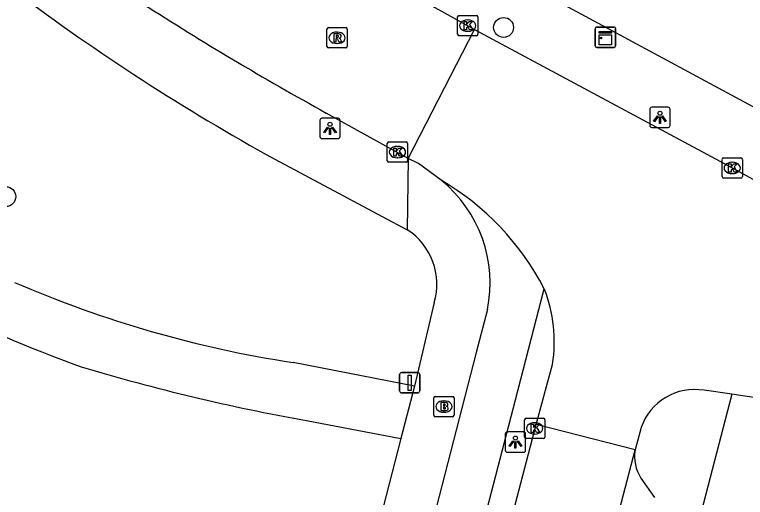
# Model space of a CAD drawing. Extents: x 161258 to 161838, y 380836 to 381727.
# Drawn here: x 161588.37 to 161624.35, y 381073.56 to 381097.35 of the extents above; entities that cross this region are included whole.
import ezdxf

# ---------------------------------------------------------------- set-up
doc = ezdxf.new("R2010")
doc.units = 0
for name, color, linetype in [('IMGEO_Boom', 7, 'Continuous'), ('IMGEO_Brandkraan', 7, 'Continuous'), ('IMGEO_Fietspad_gesloten', 7, 'Continuous'), ('IMGEO_Kast', 7, 'Continuous'), ('IMGEO_Kolk', 7, 'Continuous'), ('IMGEO_Lichtpunt', 7, 'Continuous'), ('IMGEO_Parkeervlak_open', 7, 'Continuous'), ('IMGEO_Rijbaan_lokaal_open', 7, 'Continuous'), ('IMGEO_Rioolput', 7, 'Continuous'), ('IMGEO_Verkeersbordpaal', 7, 'Continuous'), ('IMGEO_Voetpad_gesloten', 7, 'Continuous'), ('IMGEO_Voetpad_open', 7, 'Continuous')]:
    doc.layers.add(name, color=color, linetype=linetype)

msp = doc.modelspace()

# ---------------------------------------------------------------- linework, layer by layer
at = {"layer": 'IMGEO_Boom'}
for centre in [(161612.443, 381096.716), (161587.938, 381088.379)]:
    msp.add_circle(centre, 0.489, dxfattribs=at)
at = {"layer": 'IMGEO_Brandkraan'}
for p, q in [((161609.08, 381078.534), (161609.932, 381078.534)), ((161609.005, 381077.608), (161609.005, 381078.46)), ((161609.493, 381078.314), (161609.518, 381078.314)), ((161610.006, 381078.46), (161610.006, 381077.608)), ((161609.516, 381077.754), (161609.491, 381077.754)), ((161609.932, 381077.534), (161609.08, 381077.534))]:
    msp.add_line(p, q, dxfattribs=at)
for points in [[(161609.08, 381078.534), (161609.932, 381078.534)], [(161609.005, 381077.608), (161609.005, 381078.46)], [(161609.353, 381078.234), (161609.353, 381077.834), (161609.566, 381077.834)], [(161609.584, 381078.234), (161609.353, 381078.234)], [(161609.532, 381078.153), (161609.478, 381078.153), (161609.478, 381078.077)], [(161610.006, 381078.46), (161610.006, 381077.608)], [(161609.478, 381078.077), (161609.531, 381078.077)], [(161609.54, 381078.001), (161609.478, 381078.001), (161609.478, 381077.92)], [(161609.478, 381077.92), (161609.54, 381077.92)], [(161609.932, 381077.534), (161609.08, 381077.534)]]:
    msp.add_lwpolyline(points, dxfattribs=at)
for centre, radius, start, end in [((161609.082, 381078.458), 0.0765, 91.552, 178.448), ((161609.082, 381078.458), 0.0765, 91.552, 178.448), ((161609.93, 381078.458), 0.0765, 1.552, 88.448), ((161609.93, 381078.458), 0.0765, 1.552, 88.448), ((161609.533, 381078.115), 0.0379, 267.8285, 90.9355), ((161609.588, 381078.089), 0.145, 59.4692, 91.5367), ((161609.613, 381078.136), 0.0922, 285.5137, 58.1501), ((161609.541, 381077.96), 0.0404, 269.8759, 90.5077), ((161609.572, 381078.085), 0.251, 268.6676, 293.5347), ((161609.618, 381077.944), 0.105, 301.3115, 78.989), ((161609.082, 381077.61), 0.0765, 181.552, 268.448), ((161609.082, 381077.61), 0.0765, 181.552, 268.448), ((161609.93, 381077.61), 0.0765, 271.552, 358.448), ((161609.93, 381077.61), 0.0765, 271.552, 358.448)]:
    msp.add_arc(centre, radius, start, end, dxfattribs=at)
for centre, major_axis, ratio, start_param, end_param in [((161609.492, 381078.034), (-0.387, 0.002), 0.722429, 4.712389, 7.853982), ((161609.517, 381078.034), (-0.39, 0.002), 0.717154, 1.570796, 4.712389)]:
    msp.add_ellipse(centre, major_axis=major_axis, ratio=ratio, start_param=start_param, end_param=end_param, dxfattribs=at)
at = {"layer": 'IMGEO_Fietspad_gesloten'}
for points in [[(161604.747, 381046.45), (161613.032, 381078.37), (161614.449, 381083.832)], [(161611.645, 381082.809), (161611.1, 381080.696), (161602.41, 381046.962)], [(161623.675, 381078.64), (161622.285, 381073.268), (161614.192, 381041.977), (161611.518, 381032.045)]]:
    msp.add_lwpolyline(points, dxfattribs=at)
msp.add_arc((161605.243, 381084.122), 6.535, 348.4085, 50.873, dxfattribs=at)
at = {"layer": 'IMGEO_Kast'}
for p, q in [((161616.956, 381095.808), (161616.956, 381096.649)), ((161616.956, 381096.649), (161616.956, 381095.808)), ((161617.031, 381096.733), (161617.872, 381096.733)), ((161617.872, 381096.733), (161617.031, 381096.733)), ((161617.956, 381096.658), (161617.956, 381095.817)), ((161617.956, 381095.817), (161617.956, 381096.658)), ((161617.881, 381095.733), (161617.04, 381095.733)), ((161617.04, 381095.733), (161617.881, 381095.733))]:
    msp.add_line(p, q, dxfattribs=at)
for points in [[(161617.151, 381096.523), (161617.751, 381096.523), (161617.751, 381096.438), (161617.151, 381096.438), (161617.151, 381096.523)], [(161617.151, 381096.348), (161617.751, 381096.348), (161617.751, 381095.859), (161617.151, 381095.859), (161617.151, 381096.348)]]:
    msp.add_lwpolyline(points, dxfattribs=at)
msp.add_circle((161617.235, 381096.197), 0.0377, dxfattribs=at)
for centre, start, end in [((161617.034, 381096.655), 92.4484, 184.2845), ((161617.034, 381096.655), 92.4484, 184.2845), ((161617.878, 381096.655), 2.4484, 94.2845), ((161617.878, 381096.655), 2.4484, 94.2845), ((161617.034, 381095.811), 182.4484, 274.2845), ((161617.034, 381095.811), 182.4484, 274.2845), ((161617.878, 381095.811), 272.4484, 4.2845), ((161617.878, 381095.811), 272.4484, 4.2845)]:
    msp.add_arc(centre, 0.0779, start, end, dxfattribs=at)
at = {"layer": 'IMGEO_Kolk'}
for p, q in [((161610.179, 381096.38), (161610.179, 381097.232)), ((161610.254, 381097.306), (161611.106, 381097.306)), ((161611.18, 381097.232), (161611.18, 381096.38)), ((161610.667, 381097.086), (161610.692, 381097.086)), ((161610.69, 381096.526), (161610.665, 381096.526)), ((161611.106, 381096.306), (161610.254, 381096.306)), ((161606.793, 381091.072), (161607.645, 381091.072)), ((161606.718, 381090.146), (161606.718, 381090.998)), ((161607.206, 381090.852), (161607.231, 381090.852)), ((161607.719, 381090.998), (161607.719, 381090.146)), ((161607.645, 381090.072), (161606.793, 381090.072)), ((161607.229, 381090.292), (161607.204, 381090.292)), ((161623.197, 381089.365), (161623.197, 381090.217)), ((161623.272, 381090.291), (161624.124, 381090.291)), ((161623.685, 381090.071), (161623.71, 381090.071)), ((161624.198, 381090.217), (161624.198, 381089.365)), ((161624.124, 381089.291), (161623.272, 381089.291)), ((161623.708, 381089.511), (161623.683, 381089.511)), ((161613.551, 381077.458), (161614.403, 381077.458)), ((161613.476, 381076.532), (161613.476, 381077.384)), ((161613.964, 381077.238), (161613.989, 381077.238)), ((161614.477, 381077.384), (161614.477, 381076.532)), ((161613.987, 381076.678), (161613.962, 381076.678)), ((161614.403, 381076.458), (161613.551, 381076.458))]:
    msp.add_line(p, q, dxfattribs=at)
for points in [[(161610.179, 381096.38), (161610.179, 381097.232)], [(161610.254, 381097.306), (161611.106, 381097.306)], [(161611.18, 381097.232), (161611.18, 381096.38)], [(161610.5, 381097.006), (161610.623, 381097.006), (161610.623, 381096.855), (161610.753, 381097.006), (161610.917, 381097.006), (161610.771, 381096.855), (161610.924, 381096.606), (161610.772, 381096.606), (161610.687, 381096.77), (161610.623, 381096.703), (161610.623, 381096.606), (161610.5, 381096.606), (161610.5, 381097.006)], [(161611.106, 381096.306), (161610.254, 381096.306)], [(161606.793, 381091.072), (161607.645, 381091.072)], [(161606.718, 381090.146), (161606.718, 381090.998)], [(161607.039, 381090.772), (161607.162, 381090.772), (161607.162, 381090.621), (161607.292, 381090.772), (161607.456, 381090.772), (161607.31, 381090.621), (161607.463, 381090.372), (161607.311, 381090.372), (161607.226, 381090.536), (161607.162, 381090.469), (161607.162, 381090.372), (161607.039, 381090.372), (161607.039, 381090.772)], [(161607.719, 381090.998), (161607.719, 381090.146)], [(161607.645, 381090.072), (161606.793, 381090.072)], [(161623.197, 381089.365), (161623.197, 381090.217)], [(161623.272, 381090.291), (161624.124, 381090.291)], [(161623.518, 381089.991), (161623.641, 381089.991), (161623.641, 381089.84), (161623.771, 381089.991), (161623.935, 381089.991), (161623.789, 381089.84), (161623.942, 381089.591), (161623.79, 381089.591), (161623.705, 381089.755), (161623.641, 381089.688), (161623.641, 381089.591), (161623.518, 381089.591), (161623.518, 381089.991)], [(161624.198, 381090.217), (161624.198, 381089.365)], [(161624.124, 381089.291), (161623.272, 381089.291)], [(161613.551, 381077.458), (161614.403, 381077.458)], [(161613.476, 381076.532), (161613.476, 381077.384)], [(161613.797, 381077.158), (161613.92, 381077.158), (161613.92, 381077.007), (161614.05, 381077.158), (161614.214, 381077.158), (161614.068, 381077.007), (161614.221, 381076.758), (161614.069, 381076.758), (161613.984, 381076.922), (161613.92, 381076.855), (161613.92, 381076.758), (161613.797, 381076.758), (161613.797, 381077.158)], [(161614.477, 381077.384), (161614.477, 381076.532)], [(161614.403, 381076.458), (161613.551, 381076.458)]]:
    msp.add_lwpolyline(points, dxfattribs=at)
for centre, start, end in [((161610.256, 381097.23), 91.552, 178.448), ((161610.256, 381097.23), 91.552, 178.448), ((161611.104, 381097.23), 1.552, 88.448), ((161611.104, 381097.23), 1.552, 88.448), ((161610.256, 381096.382), 181.552, 268.448), ((161610.256, 381096.382), 181.552, 268.448), ((161611.104, 381096.382), 271.552, 358.448), ((161611.104, 381096.382), 271.552, 358.448), ((161606.795, 381090.996), 91.552, 178.448), ((161606.795, 381090.996), 91.552, 178.448), ((161607.643, 381090.996), 1.552, 88.448), ((161607.643, 381090.996), 1.552, 88.448), ((161606.795, 381090.148), 181.552, 268.448), ((161606.795, 381090.148), 181.552, 268.448), ((161607.643, 381090.148), 271.552, 358.448), ((161607.643, 381090.148), 271.552, 358.448), ((161623.274, 381090.215), 91.552, 178.448), ((161623.274, 381090.215), 91.552, 178.448), ((161624.122, 381090.215), 1.552, 88.448), ((161624.122, 381090.215), 1.552, 88.448), ((161623.274, 381089.367), 181.552, 268.448), ((161623.274, 381089.367), 181.552, 268.448), ((161624.122, 381089.367), 271.552, 358.448), ((161624.122, 381089.367), 271.552, 358.448), ((161613.553, 381077.382), 91.552, 178.448), ((161613.553, 381077.382), 91.552, 178.448), ((161614.401, 381077.382), 1.552, 88.448), ((161614.401, 381077.382), 1.552, 88.448), ((161613.553, 381076.534), 181.552, 268.448), ((161613.553, 381076.534), 181.552, 268.448), ((161614.401, 381076.534), 271.552, 358.448), ((161614.401, 381076.534), 271.552, 358.448)]:
    msp.add_arc(centre, 0.0765, start, end, dxfattribs=at)
for centre, major_axis, ratio, start_param, end_param in [((161610.666, 381096.806), (-0.387, 0.002), 0.722429, 4.712389, 7.853982), ((161610.691, 381096.806), (-0.39, 0.002), 0.717154, 1.570796, 4.712389), ((161607.205, 381090.572), (-0.387, 0.002), 0.722429, 4.712389, 7.853982), ((161607.23, 381090.572), (-0.39, 0.002), 0.717154, 1.570796, 4.712389), ((161623.684, 381089.791), (-0.387, 0.002), 0.722429, 4.712389, 7.853982), ((161623.709, 381089.791), (-0.39, 0.002), 0.717154, 1.570796, 4.712389), ((161613.963, 381076.958), (-0.387, 0.002), 0.722429, 4.712389, 7.853982), ((161613.988, 381076.958), (-0.39, 0.002), 0.717154, 1.570796, 4.712389)]:
    msp.add_ellipse(centre, major_axis=major_axis, ratio=ratio, start_param=start_param, end_param=end_param, dxfattribs=at)
at = {"layer": 'IMGEO_Lichtpunt'}
for p, q in [((161619.642, 381092.691), (161619.642, 381091.884)), ((161619.642, 381092.691), (161619.642, 381091.884)), ((161620.544, 381092.786), (161619.736, 381092.786)), ((161620.544, 381092.786), (161619.736, 381092.786)), ((161620.638, 381091.884), (161620.638, 381092.691)), ((161620.638, 381091.884), (161620.638, 381092.691)), ((161603.399, 381092.145), (161603.399, 381091.338)), ((161603.399, 381092.145), (161603.399, 381091.338)), ((161604.301, 381092.24), (161603.493, 381092.24)), ((161604.301, 381092.24), (161603.493, 381092.24)), ((161604.395, 381091.338), (161604.395, 381092.145)), ((161604.395, 381091.338), (161604.395, 381092.145)), ((161619.736, 381091.79), (161620.544, 381091.79)), ((161619.736, 381091.79), (161620.544, 381091.79)), ((161603.493, 381091.244), (161604.301, 381091.244)), ((161603.493, 381091.244), (161604.301, 381091.244)), ((161612.529, 381076.685), (161612.529, 381075.878)), ((161612.529, 381076.685), (161612.529, 381075.878)), ((161613.431, 381076.78), (161612.623, 381076.78)), ((161613.431, 381076.78), (161612.623, 381076.78)), ((161613.525, 381075.878), (161613.525, 381076.685)), ((161613.525, 381075.878), (161613.525, 381076.685)), ((161612.623, 381075.784), (161613.431, 381075.784)), ((161612.623, 381075.784), (161613.431, 381075.784))]:
    msp.add_line(p, q, dxfattribs=at)
for points in [[(161620.016, 381092.355), (161620.055, 381092.327), (161619.867, 381092.065), (161619.829, 381092.092), (161620.016, 381092.355)], [(161620.118, 381092.307), (161620.165, 381092.307), (161620.165, 381091.985), (161620.118, 381091.985), (161620.118, 381092.307)], [(161620.228, 381092.327), (161620.266, 381092.354), (161620.453, 381092.092), (161620.414, 381092.064), (161620.228, 381092.327)], [(161603.773, 381091.809), (161603.812, 381091.781), (161603.624, 381091.519), (161603.586, 381091.546), (161603.773, 381091.809)], [(161603.985, 381091.781), (161604.023, 381091.808), (161604.21, 381091.546), (161604.171, 381091.518), (161603.985, 381091.781)], [(161603.875, 381091.761), (161603.922, 381091.761), (161603.922, 381091.439), (161603.875, 381091.439), (161603.875, 381091.761)], [(161612.903, 381076.349), (161612.942, 381076.321), (161612.754, 381076.059), (161612.716, 381076.086), (161612.903, 381076.349)], [(161613.115, 381076.321), (161613.153, 381076.348), (161613.34, 381076.086), (161613.301, 381076.058), (161613.115, 381076.321)], [(161613.005, 381076.301), (161613.052, 381076.301), (161613.052, 381075.979), (161613.005, 381075.979), (161613.005, 381076.301)]]:
    msp.add_lwpolyline(points, dxfattribs=at)
for centre in [(161620.141, 381092.489), (161603.898, 381091.943), (161613.028, 381076.483)]:
    msp.add_circle(centre, 0.0994, dxfattribs=at)
for centre, start, end in [((161619.736, 381092.691), 90, 180), ((161619.736, 381092.691), 90, 180), ((161620.544, 381092.691), 0, 90), ((161620.544, 381092.691), 0, 90), ((161603.493, 381092.145), 90, 180), ((161603.493, 381092.145), 90, 180), ((161604.301, 381092.145), 0, 90), ((161604.301, 381092.145), 0, 90), ((161619.736, 381091.884), 180, 270), ((161619.736, 381091.884), 180, 270), ((161620.544, 381091.884), 270, 0), ((161620.544, 381091.884), 270, 360), ((161603.493, 381091.338), 180, 270), ((161603.493, 381091.338), 180, 270), ((161604.301, 381091.338), 270, 0), ((161604.301, 381091.338), 270, 360), ((161612.623, 381076.685), 90, 180), ((161612.623, 381076.685), 90, 180), ((161613.431, 381076.685), 0, 90), ((161613.431, 381076.685), 0, 90), ((161612.623, 381075.878), 180, 270), ((161612.623, 381075.878), 180, 270), ((161613.431, 381075.878), 270, 0), ((161613.431, 381075.878), 270, 360)]:
    msp.add_arc(centre, 0.0946, start, end, dxfattribs=at)
at = {"layer": 'IMGEO_Parkeervlak_open'}
msp.add_lwpolyline([(161619.206, 381074.503), (161619.868, 381073.557)], dxfattribs=at)
msp.add_arc((161620.853, 381075.574), 1.965, 170.5675, 213.0315, dxfattribs=at)
at = {"layer": 'IMGEO_Rijbaan_lokaal_open'}
for points in [[(161598.405, 381103.885), (161602.607, 381101.294), (161602.851, 381101.158), (161607.838, 381098.385), (161610.746, 381096.768), (161611.018, 381096.621)], [(161607.745, 381090.263), (161611.018, 381096.621)], [(161611.018, 381096.621), (161623.338, 381089.989), (161635.58, 381083.294)], [(161607.745, 381090.263), (161603.716, 381092.5)], [(161609.367, 381089.192), (161608.262, 381090.01), (161607.745, 381090.263)], [(161614.04, 381077.154), (161614.853, 381080.112)], [(161623.675, 381078.64), (161622.315, 381078.834)], [(161630.283, 381077.643), (161623.675, 381078.64)], [(161599.503, 381028.136), (161605.221, 381043.341), (161614.04, 381077.154)], [(161618.915, 381075.896), (161614.04, 381077.154)], [(161619.217, 381076.997), (161618.915, 381075.896)], [(161610.867, 381044.998), (161618.915, 381075.896)]]:
    msp.add_lwpolyline(points, dxfattribs=at)
for centre, radius, start, end in [((161681.705, 381233.702), 161.308, 237.34323, 241.08729), ((161602.604, 381077.691), 13.342, 27.4057, 59.5443), ((161607.8, 381081.228), 7.141, 351.0084, 21.3879), ((161621.838, 381076.107), 2.768, 80.0833, 161.2494)]:
    msp.add_arc(centre, radius, start, end, dxfattribs=at)
at = {"layer": 'IMGEO_Rioolput'}
for p, q in [((161603.746, 381095.78), (161603.746, 381096.632)), ((161603.821, 381096.706), (161604.673, 381096.706)), ((161604.234, 381096.486), (161604.259, 381096.486)), ((161604.747, 381096.632), (161604.747, 381095.78)), ((161604.257, 381095.926), (161604.232, 381095.926)), ((161604.673, 381095.706), (161603.821, 381095.706))]:
    msp.add_line(p, q, dxfattribs=at)
for points in [[(161603.746, 381095.78), (161603.746, 381096.632)], [(161603.821, 381096.706), (161604.673, 381096.706)], [(161604.747, 381096.632), (161604.747, 381095.78)], [(161604.335, 381096.404), (161604.083, 381096.406), (161604.083, 381096.006)], [(161604.083, 381096.006), (161604.207, 381096.006), (161604.207, 381096.168), (161604.218, 381096.168)], [(161604.261, 381096.325), (161604.207, 381096.325), (161604.207, 381096.244)], [(161604.207, 381096.244), (161604.259, 381096.244)], [(161604.265, 381096.139), (161604.336, 381096.006), (161604.476, 381096.006), (161604.411, 381096.132)], [(161604.673, 381095.706), (161603.821, 381095.706)]]:
    msp.add_lwpolyline(points, dxfattribs=at)
for centre, radius, start, end in [((161603.823, 381096.63), 0.0765, 91.552, 178.448), ((161603.823, 381096.63), 0.0765, 91.552, 178.448), ((161604.671, 381096.63), 0.0765, 1.552, 88.448), ((161604.671, 381096.63), 0.0765, 1.552, 88.448), ((161604.217, 381096.115), 0.0533, 26.0293, 88.6989), ((161604.243, 381096.433), 0.19, 274.7715, 282.9687), ((161604.267, 381096.229), 0.0964, 77.0061, 93.1865), ((161604.281, 381096.286), 0.0378, 276.6634, 79.6772), ((161604.334, 381096.294), 0.109, 350.3612, 89.416), ((161604.332, 381096.294), 0.112, 277.5842, 350.9817), ((161604.316, 381096.079), 0.108, 29.5134, 73.7905), ((161603.823, 381095.782), 0.0765, 181.552, 268.448), ((161603.823, 381095.782), 0.0765, 181.552, 268.448), ((161604.671, 381095.782), 0.0765, 271.552, 358.448), ((161604.671, 381095.782), 0.0765, 271.552, 358.448)]:
    msp.add_arc(centre, radius, start, end, dxfattribs=at)
for centre, major_axis, ratio, start_param, end_param in [((161604.233, 381096.206), (-0.387, 0.002), 0.722429, 4.712389, 7.853982), ((161604.258, 381096.206), (-0.39, 0.002), 0.717154, 1.570796, 4.712389)]:
    msp.add_ellipse(centre, major_axis=major_axis, ratio=ratio, start_param=start_param, end_param=end_param, dxfattribs=at)
at = {"layer": 'IMGEO_Verkeersbordpaal'}
for p, q in [((161607.326, 381078.808), (161607.326, 381079.608)), ((161607.326, 381079.608), (161607.326, 381078.808)), ((161607.426, 381079.708), (161608.216, 381079.708)), ((161608.216, 381079.708), (161607.426, 381079.708)), ((161608.316, 381079.608), (161608.316, 381078.808)), ((161608.316, 381078.808), (161608.316, 381079.608)), ((161608.216, 381078.708), (161607.426, 381078.708)), ((161607.426, 381078.708), (161608.216, 381078.708))]:
    msp.add_line(p, q, dxfattribs=at)
msp.add_lwpolyline([(161607.746, 381079.583), (161607.896, 381079.583), (161607.896, 381078.833), (161607.746, 381078.833), (161607.746, 381079.583)], dxfattribs=at)
for centre, start, end in [((161607.426, 381079.608), 90, 180), ((161607.426, 381079.608), 90, 180), ((161608.216, 381079.608), 0, 90), ((161608.216, 381079.608), 360, 90), ((161607.426, 381078.808), 180, 270), ((161607.426, 381078.808), 180, 270), ((161608.216, 381078.808), 270, 0), ((161608.216, 381078.808), 270, 0)]:
    msp.add_arc(centre, 0.1, start, end, dxfattribs=at)
at = {"layer": 'IMGEO_Voetpad_gesloten'}
for points in [[(161608.053, 381079.044), (161602.082, 381080.202)], [(161608.053, 381079.044), (161607.387, 381076.457)], [(161602.733, 381077.349), (161607.387, 381076.457)]]:
    msp.add_lwpolyline(points, dxfattribs=at)
for centre, radius, start, end in [((161617.197, 381150.377), 74.874, 237.42468, 250.0461), ((161610.474, 381135.065), 55.501, 246.5313, 261.3032), ((161619.758, 381173.141), 97.293, 253.20484, 259.92216)]:
    msp.add_arc(centre, radius, start, end, dxfattribs=at)
at = {"layer": 'IMGEO_Voetpad_open'}
for points in [[(161686.794, 381059.495), (161683.729, 381060.833), (161676.825, 381064.703), (161608.252, 381101.703), (161603.367, 381104.463), (161599.292, 381107.15)], [(161601.179, 381090.221), (161607.704, 381086.748)], [(161607.745, 381090.263), (161607.704, 381086.748)], [(161609.029, 381083.154), (161608.053, 381079.044)], [(161607.387, 381076.457), (161600.767, 381050.73)]]:
    msp.add_lwpolyline(points, dxfattribs=at)
for centre, radius, start, end in [((161654.415, 381186.477), 109.997, 233.11597, 241.05459), ((161605.952, 381084.061), 3.208, 343.5807, 56.8942)]:
    msp.add_arc(centre, radius, start, end, dxfattribs=at)

doc.saveas('drawing.dxf')
